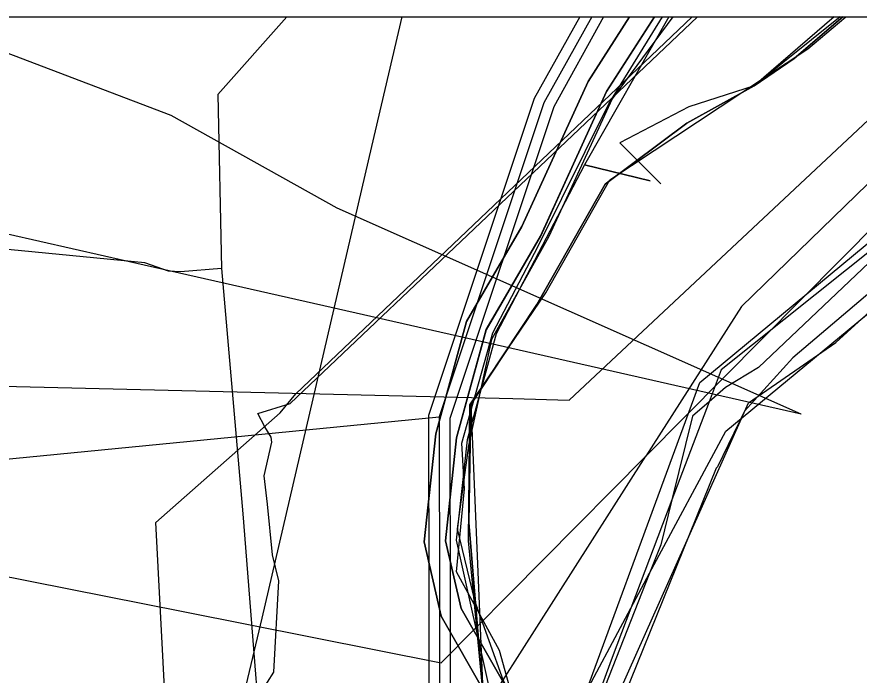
# Model space of a CAD drawing. Extents: x -600309 to -598967, y -1161267 to -1160292.
# Drawn here: x -599156.7 to -599144.72, y -1160301.71 to -1160292.35 of the extents above; entities that cross this region are included whole.
import ezdxf

# ---------------------------------------------------------------- set-up
doc = ezdxf.new("R2010")
doc.units = 0
for name, color, linetype in [('Vrstva 12', 7, 'Continuous'), ('Vrstva 13', 7, 'Continuous'), ('Vrstva 16', 7, 'Continuous'), ('Vrstva 42', 7, 'Continuous'), ('Vrstva 43', 7, 'Continuous'), ('Vrstva 44', 7, 'Continuous'), ('Vrstva 45', 7, 'Continuous'), ('Vrstva 48', 7, 'Continuous'), ('Vrstva 54', 7, 'Continuous'), ('Vrstva 55', 7, 'Continuous'), ('Vrstva 58', 7, 'Continuous'), ('Vrstva 63', 7, 'Continuous'), ('Vrstva 9', 7, 'Continuous')]:
    doc.layers.add(name, color=color, linetype=linetype)

msp = doc.modelspace()

# ---------------------------------------------------------------- linework, layer by layer
at = {"layer": 'Vrstva 12'}
msp.add_line((-599144.949, -1160292.347), (-599145.64, -1160292.94), dxfattribs=at)
msp.add_lwpolyline([(-599145.64, -1160292.94), (-599146.21, -1160293.33), (-599147.17, -1160293.86), (-599148.33, -1160294.73), (-599149.3, -1160296.44), (-599150.24, -1160297.86), (-599150.27, -1160299.54), (-599150.07, -1160301.95)], dxfattribs=at)
at = {"layer": 'Vrstva 13'}
for p, q in [((-599141.56, -1160292.347), (-599147.75, -1160298.6)), ((-599154.876, -1160295.849), (-599164.277, -1160294.926)), ((-599153.787, -1160295.927), (-599154.37, -1160295.974))]:
    msp.add_line(p, q, dxfattribs=at)
for points in [[(-599172.34, -1160297.23), (-599169.84, -1160297.29), (-599149.64, -1160297.78), (-599148.84, -1160297.8), (-599143.019, -1160292.347)], [(-599152.854, -1160292.347), (-599153.838, -1160293.451), (-599153.787, -1160295.927)], [(-599142.146, -1160292.347), (-599146.39, -1160296.47), (-599147.75, -1160298.6)], [(-599154.37, -1160295.974), (-599154.538, -1160295.965), (-599154.877, -1160295.847)], [(-599153.787, -1160295.927), (-599153.482, -1160299.417), (-599153.105, -1160304.16), (-599153.022, -1160304.852), (-599151.992, -1160313.802), (-599151.646, -1160317.07), (-599150.999, -1160323.182), (-599149.825, -1160335.213), (-599149.473, -1160338.732), (-599148.636, -1160347.089), (-599147.954, -1160353.159), (-599147.238, -1160360.509), (-599146.807, -1160364.97), (-599146.176, -1160371.033), (-599145.433, -1160378.125), (-599143.657, -1160395.093), (-599143.103, -1160401.117), (-599142.921, -1160402.361), (-599142.679, -1160404.01), (-599144.473, -1160407.034), (-599142.877, -1160426.561)], [(-599172.34, -1160297.23), (-599168.99, -1160297.9), (-599154.33, -1160300.81), (-599150.66, -1160301.54), (-599147.75, -1160298.6)], [(-599164.66, -1160305.6), (-599163.63, -1160303.85), (-599151.9, -1160302.75), (-599150.3, -1160302.6), (-599147.75, -1160298.6)]]:
    msp.add_lwpolyline(points, dxfattribs=at)
at = {"layer": 'Vrstva 16'}
msp.add_lwpolyline([(-599147.21, -1160376.02), (-599147.47, -1160373.8), (-599149.64, -1160353.99), (-599149.67, -1160353.23), (-599149.85, -1160352.21), (-599151.43, -1160337.13), (-599151.65, -1160336.05), (-599151.74, -1160335.16), (-599153.59, -1160319.43), (-599153.65, -1160318.42), (-599153.76, -1160317.81), (-599154.72, -1160299.54), (-599152.95, -1160297.98), (-599152.73, -1160297.71), (-599147.093, -1160292.347)], dxfattribs=at)
at = {"layer": 'Vrstva 42'}
for points in [[(-599202.822, -1160292.347), (-599202.893, -1160293.295), (-599202.246, -1160294.415), (-599200.679, -1160295.157), (-599188.769, -1160296.039), (-599176.275, -1160296.639), (-599169.483, -1160298.622), (-599165.903, -1160302.599), (-599162.666, -1160305.164), (-599151.493, -1160304.213), (-599149.346, -1160304.285), (-599149.461, -1160302.812), (-599149.752, -1160301.86), (-599150.378, -1160300.765), (-599150.598, -1160299.801), (-599150.442, -1160298.338), (-599150.02, -1160296.798), (-599149.246, -1160295.469), (-599148.308, -1160293.412), (-599147.626, -1160292.347)], [(-599202.822, -1160292.347), (-599202.893, -1160293.295), (-599202.246, -1160294.415), (-599200.679, -1160295.157), (-599188.769, -1160296.039), (-599176.275, -1160296.639), (-599169.483, -1160298.622), (-599165.903, -1160302.599), (-599162.666, -1160305.164), (-599151.493, -1160304.213), (-599149.346, -1160304.285), (-599149.461, -1160302.812), (-599149.752, -1160301.86), (-599150.378, -1160300.765), (-599150.598, -1160299.801), (-599150.442, -1160298.338), (-599150.02, -1160296.798), (-599149.246, -1160295.469), (-599148.308, -1160293.412), (-599147.626, -1160292.347)], [(-599202.822, -1160292.347), (-599202.893, -1160293.295), (-599202.246, -1160294.415), (-599200.679, -1160295.157), (-599188.769, -1160296.039), (-599176.275, -1160296.639), (-599169.483, -1160298.622), (-599165.903, -1160302.599), (-599162.666, -1160305.164), (-599151.493, -1160304.213), (-599149.346, -1160304.285), (-599149.461, -1160302.812), (-599149.752, -1160301.86), (-599150.378, -1160300.765), (-599150.598, -1160299.801), (-599150.442, -1160298.338), (-599150.02, -1160296.798), (-599149.246, -1160295.469), (-599148.308, -1160293.412), (-599147.626, -1160292.347)], [(-599202.521, -1160292.347), (-599202.587, -1160293.225), (-599202.033, -1160294.184), (-599200.601, -1160294.862), (-599188.751, -1160295.74), (-599176.225, -1160296.341), (-599169.317, -1160298.358), (-599165.697, -1160302.38), (-599162.573, -1160304.855), (-599151.501, -1160303.913), (-599149.671, -1160303.974), (-599149.758, -1160302.868), (-599150.029, -1160301.98), (-599150.661, -1160300.875), (-599150.902, -1160299.819), (-599150.738, -1160298.282), (-599150.299, -1160296.681), (-599149.513, -1160295.331), (-599148.572, -1160293.268), (-599147.982, -1160292.347)], [(-599202.521, -1160292.347), (-599202.587, -1160293.225), (-599202.033, -1160294.184), (-599200.601, -1160294.862), (-599188.751, -1160295.74), (-599176.225, -1160296.341), (-599169.317, -1160298.358), (-599165.697, -1160302.38), (-599162.573, -1160304.855), (-599151.501, -1160303.913), (-599149.671, -1160303.974), (-599149.758, -1160302.868), (-599150.029, -1160301.98), (-599150.661, -1160300.875), (-599150.902, -1160299.819), (-599150.738, -1160298.282), (-599150.299, -1160296.681), (-599149.513, -1160295.331), (-599148.572, -1160293.268), (-599147.982, -1160292.347)], [(-599163.74, -1160303.6), (-599151.26, -1160302.62), (-599149.73, -1160301.93), (-599148.11, -1160301.92), (-599146.29, -1160297.84), (-599145.05, -1160296.98), (-599140.05, -1160292.42), (-599139.978, -1160292.347)], [(-599147.909, -1160335.706), (-599148.116, -1160333.305), (-599148.299, -1160330.954), (-599148.889, -1160325.685), (-599149.299, -1160321.324), (-599149.739, -1160316.705), (-599150.109, -1160313.065), (-599150.419, -1160310.123), (-599150.541, -1160308.353), (-599150.307, -1160306.898), (-599149.897, -1160305.408), (-599149.671, -1160303.974), (-599149.758, -1160302.868), (-599150.029, -1160301.98), (-599150.661, -1160300.875), (-599150.902, -1160299.819), (-599150.738, -1160298.282), (-599150.299, -1160296.681), (-599149.513, -1160295.331), (-599148.572, -1160293.268), (-599147.982, -1160292.347)], [(-599147.909, -1160335.706), (-599148.116, -1160333.305), (-599148.299, -1160330.954), (-599148.889, -1160325.685), (-599149.299, -1160321.324), (-599149.739, -1160316.705), (-599150.109, -1160313.065), (-599150.419, -1160310.123), (-599150.541, -1160308.353), (-599150.307, -1160306.898), (-599149.897, -1160305.408), (-599149.671, -1160303.974), (-599149.758, -1160302.868), (-599150.029, -1160301.98), (-599150.661, -1160300.875), (-599150.902, -1160299.819), (-599150.738, -1160298.282), (-599150.299, -1160296.681), (-599149.513, -1160295.331), (-599148.572, -1160293.268), (-599147.982, -1160292.347)], [(-599147.982, -1160292.347), (-599148.572, -1160293.268), (-599149.513, -1160295.331), (-599150.299, -1160296.681), (-599150.738, -1160298.282), (-599150.902, -1160299.819), (-599150.661, -1160300.875), (-599150.029, -1160301.98), (-599149.758, -1160302.868), (-599149.671, -1160303.974), (-599149.897, -1160305.408), (-599150.307, -1160306.898), (-599150.541, -1160308.353), (-599150.419, -1160310.123), (-599150.109, -1160313.065), (-599149.739, -1160316.705), (-599149.299, -1160321.324), (-599148.889, -1160325.685), (-599148.299, -1160330.954), (-599148.116, -1160333.305), (-599147.909, -1160335.706)], [(-599147.982, -1160292.347), (-599148.572, -1160293.268), (-599149.513, -1160295.331), (-599150.299, -1160296.681), (-599150.738, -1160298.282), (-599150.902, -1160299.819), (-599150.661, -1160300.875), (-599150.029, -1160301.98), (-599149.758, -1160302.868), (-599149.671, -1160303.974), (-599149.897, -1160305.408), (-599150.307, -1160306.898), (-599150.541, -1160308.353), (-599150.419, -1160310.123), (-599150.109, -1160313.065), (-599149.739, -1160316.705), (-599149.299, -1160321.324), (-599148.889, -1160325.685), (-599148.299, -1160330.954), (-599148.116, -1160333.305), (-599147.909, -1160335.706)], [(-599147.611, -1160335.674), (-599147.818, -1160333.281), (-599148.001, -1160330.926), (-599148.591, -1160325.655), (-599149.001, -1160321.296), (-599149.441, -1160316.675), (-599149.811, -1160313.035), (-599150.121, -1160310.097), (-599150.239, -1160308.367), (-599150.013, -1160306.962), (-599149.603, -1160305.472), (-599149.369, -1160303.986), (-599149.462, -1160302.812), (-599149.751, -1160301.86), (-599150.379, -1160300.765), (-599150.598, -1160299.801), (-599150.442, -1160298.338), (-599150.021, -1160296.799), (-599149.247, -1160295.469), (-599148.308, -1160293.412), (-599147.626, -1160292.347)], [(-599147.611, -1160335.674), (-599147.818, -1160333.281), (-599148.001, -1160330.926), (-599148.591, -1160325.655), (-599149.001, -1160321.296), (-599149.441, -1160316.675), (-599149.811, -1160313.035), (-599150.121, -1160310.097), (-599150.239, -1160308.367), (-599150.013, -1160306.962), (-599149.603, -1160305.472), (-599149.369, -1160303.986), (-599149.462, -1160302.812), (-599149.751, -1160301.86), (-599150.379, -1160300.765), (-599150.598, -1160299.801), (-599150.442, -1160298.338), (-599150.021, -1160296.799), (-599149.247, -1160295.469), (-599148.308, -1160293.412), (-599147.626, -1160292.347)], [(-599147.611, -1160335.674), (-599147.818, -1160333.281), (-599148.001, -1160330.926), (-599148.591, -1160325.655), (-599149.001, -1160321.296), (-599149.441, -1160316.675), (-599149.811, -1160313.035), (-599150.121, -1160310.097), (-599150.239, -1160308.367), (-599150.013, -1160306.962), (-599149.603, -1160305.472), (-599149.369, -1160303.986), (-599149.462, -1160302.812), (-599149.751, -1160301.86), (-599150.379, -1160300.765), (-599150.598, -1160299.801), (-599150.442, -1160298.338), (-599150.021, -1160296.799), (-599149.247, -1160295.469), (-599148.308, -1160293.412), (-599147.626, -1160292.347)], [(-599147.611, -1160335.674), (-599147.818, -1160333.281), (-599148.001, -1160330.926), (-599148.591, -1160325.655), (-599149.001, -1160321.296), (-599149.441, -1160316.675), (-599149.811, -1160313.035), (-599150.121, -1160310.097), (-599150.239, -1160308.367), (-599150.013, -1160306.962), (-599149.603, -1160305.472), (-599149.369, -1160303.986), (-599149.462, -1160302.812), (-599149.751, -1160301.86), (-599150.379, -1160300.765), (-599150.598, -1160299.801), (-599150.442, -1160298.338), (-599150.021, -1160296.799), (-599149.247, -1160295.469), (-599148.308, -1160293.412), (-599147.626, -1160292.347)], [(-599147.626, -1160292.347), (-599148.308, -1160293.412), (-599149.247, -1160295.469), (-599150.021, -1160296.799), (-599150.442, -1160298.338), (-599150.598, -1160299.801), (-599150.379, -1160300.765), (-599149.751, -1160301.86), (-599149.462, -1160302.812), (-599149.369, -1160303.986), (-599149.603, -1160305.472), (-599150.013, -1160306.962), (-599150.239, -1160308.367), (-599150.121, -1160310.097), (-599149.811, -1160313.035), (-599149.441, -1160316.675), (-599149.001, -1160321.296), (-599148.591, -1160325.655), (-599148.001, -1160330.926), (-599147.818, -1160333.281), (-599147.611, -1160335.674)], [(-599147.626, -1160292.347), (-599148.308, -1160293.412), (-599149.247, -1160295.469), (-599150.021, -1160296.799), (-599150.442, -1160298.338), (-599150.598, -1160299.801), (-599150.379, -1160300.765), (-599149.751, -1160301.86), (-599149.462, -1160302.812), (-599149.369, -1160303.986), (-599149.603, -1160305.472), (-599150.013, -1160306.962), (-599150.239, -1160308.367), (-599150.121, -1160310.097), (-599149.811, -1160313.035), (-599149.441, -1160316.675), (-599149.001, -1160321.296), (-599148.591, -1160325.655), (-599148.001, -1160330.926), (-599147.818, -1160333.281), (-599147.611, -1160335.674)], [(-599128.152, -1160492.134), (-599129.551, -1160481.92), (-599137.125, -1160434.955), (-599135.957, -1160431.901), (-599137.933, -1160427.949), (-599138.921, -1160417.351), (-599140.268, -1160401.453), (-599144.131, -1160366.155), (-599148.86, -1160321), (-599150.148, -1160308.582), (-599149.609, -1160305.888), (-599149.325, -1160304.719), (-599149.325, -1160303.167), (-599149.831, -1160301.362), (-599150.444, -1160300.243), (-599150.328, -1160299.062), (-599150.366, -1160298.411), (-599149.928, -1160296.845), (-599149.28, -1160295.612), (-599148.278, -1160293.586), (-599147.515, -1160292.347)], [(-599150.299, -1160296.681), (-599149.513, -1160295.331), (-599148.572, -1160293.268), (-599147.982, -1160292.347)], [(-599150.299, -1160296.681), (-599149.513, -1160295.331), (-599148.572, -1160293.268), (-599147.982, -1160292.347)], [(-599140.785, -1160292.347), (-599142.776, -1160294.251), (-599143.56, -1160294.878), (-599146.681, -1160297.372), (-599146.852, -1160297.824), (-599147.38, -1160299.22), (-599147.962, -1160300.761), (-599148.228, -1160301.465), (-599148.659, -1160302.638), (-599148.923, -1160303.356), (-599147.307, -1160316.865)], [(-599140.901, -1160292.347), (-599143.56, -1160294.878), (-599146.147, -1160297.339), (-599146.617, -1160297.619), (-599146.852, -1160297.824), (-599147.087, -1160298.029), (-599147.38, -1160299.22), (-599147.537, -1160299.859), (-599147.697, -1160300.265), (-599148.647, -1160302.679), (-599148.651, -1160302.72), (-599148.737, -1160303.549), (-599147.367, -1160315.439), (-599146.987, -1160320.059), (-599146.987, -1160320.102), (-599146.987, -1160320.689), (-599146.417, -1160327.209), (-599145.619, -1160334.181), (-599145.676, -1160334.564), (-599145.446, -1160336.115)], [(-599145.301, -1160334.738), (-599145.654, -1160330.878), (-599146.299, -1160325.04), (-599146.504, -1160323.19), (-599146.705, -1160321.367), (-599146.052, -1160321.184), (-599146.072, -1160321.036), (-599146.093, -1160320.823), (-599146.64, -1160320.812), (-599146.766, -1160320.809), (-599146.802, -1160320.483), (-599147.37, -1160315.384), (-599148.651, -1160302.72), (-599148.659, -1160302.638), (-599148.708, -1160302.155), (-599147.962, -1160300.761), (-599147.697, -1160300.265), (-599146.613, -1160298.241), (-599144.118, -1160296.181), (-599141.129, -1160293.456)], [(-599143.659, -1160376.326), (-599144.719, -1160366.306), (-599145.619, -1160358.245), (-599146.469, -1160348.087), (-599147.369, -1160339.998), (-599147.909, -1160335.706), (-599148.116, -1160333.305), (-599148.299, -1160330.954), (-599148.889, -1160325.685), (-599149.299, -1160321.324), (-599149.739, -1160316.705), (-599150.109, -1160313.065), (-599150.419, -1160310.123), (-599150.541, -1160308.353), (-599150.307, -1160306.898), (-599149.897, -1160305.408), (-599149.671, -1160303.974), (-599149.758, -1160302.868), (-599150.029, -1160301.98), (-599150.661, -1160300.875), (-599150.902, -1160299.819), (-599150.738, -1160298.282), (-599150.299, -1160296.681)], [(-599143.659, -1160376.326), (-599144.719, -1160366.306), (-599145.619, -1160358.245), (-599146.469, -1160348.087), (-599147.369, -1160339.998), (-599147.909, -1160335.706), (-599148.116, -1160333.305), (-599148.299, -1160330.954), (-599148.889, -1160325.685), (-599149.299, -1160321.324), (-599149.739, -1160316.705), (-599150.109, -1160313.065), (-599150.419, -1160310.123), (-599150.541, -1160308.353), (-599150.307, -1160306.898), (-599149.897, -1160305.408), (-599149.671, -1160303.974), (-599149.758, -1160302.868), (-599150.029, -1160301.98), (-599150.661, -1160300.875), (-599150.902, -1160299.819), (-599150.738, -1160298.282), (-599150.299, -1160296.681)]]:
    msp.add_lwpolyline(points, dxfattribs=at)
at = {"layer": 'Vrstva 43'}
msp.add_lwpolyline([(-599151.26, -1160302.62), (-599149.73, -1160301.93), (-599148.11, -1160301.92), (-599146.29, -1160297.84), (-599145.05, -1160296.98), (-599140.05, -1160292.42), (-599140.137, -1160292.347)], dxfattribs=at)
at = {"layer": 'Vrstva 44'}
for points in [[(-599143.504, -1160361.058), (-599143.693, -1160357.556), (-599143.96, -1160353.764), (-599145.493, -1160338.003), (-599147.647, -1160317.762), (-599149.065, -1160303.213), (-599146.983, -1160297.549), (-599141.785, -1160293.237), (-599140.836, -1160292.347)], [(-599140.272, -1160292.347), (-599143.53, -1160295.39), (-599145.66, -1160297.2), (-599146.35, -1160297.96), (-599146.73, -1160298.75), (-599146.75, -1160298.77), (-599148.07, -1160302.03), (-599148.46, -1160303.4), (-599148.46, -1160303.89), (-599147.91, -1160309.2), (-599147.27, -1160314.26), (-599146.6, -1160321.48), (-599146.07, -1160327.58), (-599144.89, -1160339.7), (-599144.41, -1160345.21), (-599143.65, -1160352.83), (-599142.87, -1160360), (-599142.13, -1160365.64)]]:
    msp.add_lwpolyline(points, dxfattribs=at)
at = {"layer": 'Vrstva 45'}
for points in [[(-599148.351, -1160292.347), (-599149.06, -1160293.63), (-599150.54, -1160298.06), (-599150.53, -1160303.58), (-599163, -1160304.59), (-599165.18, -1160302.38), (-599165.51, -1160301.24), (-599166.27, -1160300.06), (-599169.94, -1160297.94), (-599172.03, -1160297.46), (-599176.92, -1160296.63), (-599185.32, -1160295.81), (-599190.48, -1160295.37), (-599202.13, -1160294.6), (-599203.25, -1160294.11), (-599202.856, -1160292.347)], [(-599148.691, -1160292.347), (-599149.34, -1160293.51), (-599150.84, -1160298.02), (-599150.83, -1160303.31), (-599162.88, -1160304.28), (-599164.92, -1160302.22), (-599165.23, -1160301.12), (-599166.06, -1160299.84), (-599169.83, -1160297.66), (-599171.97, -1160297.16), (-599176.88, -1160296.33), (-599185.29, -1160295.51), (-599190.46, -1160295.07), (-599202.05, -1160294.3), (-599202.91, -1160293.93), (-599202.553, -1160292.347)], [(-599148.519, -1160292.347), (-599149.2, -1160293.57), (-599150.69, -1160298.04), (-599150.68, -1160303.45), (-599162.94, -1160304.43), (-599165.05, -1160302.3), (-599165.36, -1160301.11)], [(-599165.37, -1160301.19), (-599165.73, -1160299.51), (-599150.69, -1160298.04)]]:
    msp.add_lwpolyline(points, dxfattribs=at)
at = {"layer": 'Vrstva 48'}
for points in [[(-599153.27, -1160297.99), (-599152.81, -1160297.85), (-599147.014, -1160292.347)], [(-599185.63, -1160299.1), (-599185.457, -1160299.243), (-599185.373, -1160299.25), (-599185.07, -1160299.29), (-599184.94, -1160297.93), (-599180.81, -1160298.25), (-599175.69, -1160298.68), (-599171.14, -1160299.07), (-599169.79, -1160300.5), (-599168.42, -1160302.15), (-599165.69, -1160302.48), (-599164.52, -1160302.63), (-599163.83, -1160302.88), (-599163.44, -1160302.72), (-599153.31, -1160302.1), (-599153.04, -1160301.67), (-599152.97, -1160300.37), (-599153.06, -1160300), (-599153.13, -1160299.28), (-599153.18, -1160298.88), (-599153.07, -1160298.4), (-599153.08, -1160298.33)], [(-599153.08, -1160298.33), (-599153.171, -1160298.181), (-599153.27, -1160297.99)]]:
    msp.add_lwpolyline(points, dxfattribs=at)
at = {"layer": 'Vrstva 54'}
for points in [[(-599154.5, -1160293.75), (-599157.92, -1160292.45)], [(-599152.14, -1160295.07), (-599154.5, -1160293.75)], [(-599154.53, -1160295.96), (-599158.67, -1160295.02)], [(-599145.54, -1160298), (-599152.14, -1160295.07)], [(-599152.33, -1160296.46), (-599154.53, -1160295.96)], [(-599145.54, -1160298), (-599152.33, -1160296.46)]]:
    msp.add_lwpolyline(points, dxfattribs=at)
at = {"layer": 'Vrstva 55'}
for points in [[(-599147.424, -1160292.347), (-599148.623, -1160294.452), (-599147.69, -1160294.68), (-599148.623, -1160294.452), (-599149.881, -1160296.857), (-599150.294, -1160298.366), (-599150.446, -1160299.792), (-599149.959, -1160301.988), (-599149.778, -1160304.106), (-599150.386, -1160306.815), (-599150.585, -1160308.371), (-599150.458, -1160310.131), (-599149.896, -1160313.002), (-599149.291, -1160316.661), (-599149.179, -1160317.836), (-599146.663, -1160317.692)], [(-599145.074, -1160292.347), (-599146.21, -1160293.33), (-599147.14, -1160293.63), (-599148.12, -1160294.14), (-599147.538, -1160294.724)]]:
    msp.add_lwpolyline(points, dxfattribs=at)
at = {"layer": 'Vrstva 58'}
msp.add_line((-599144.949, -1160292.347), (-599145.64, -1160292.94), dxfattribs=at)
for points in [[(-599144.987, -1160292.347), (-599146.21, -1160293.33), (-599147.17, -1160293.86), (-599148.33, -1160294.73), (-599149.3, -1160296.44), (-599150.24, -1160297.861), (-599150.07, -1160301.95), (-599150.81, -1160302.86)], [(-599150.81, -1160302.86), (-599150.071, -1160301.944), (-599150.272, -1160299.804), (-599150.254, -1160297.866), (-599149.175, -1160296.276), (-599148.261, -1160294.667), (-599145.447, -1160292.802), (-599144.907, -1160292.347)], [(-599150.81, -1160302.86), (-599150.07, -1160301.94), (-599150.27, -1160299.54), (-599150.24, -1160297.86), (-599149.3, -1160296.44), (-599148.33, -1160294.73), (-599147.17, -1160293.86), (-599146.21, -1160293.33), (-599145.64, -1160292.94), (-599144.949, -1160292.347)], [(-599147.365, -1160292.347), (-599148.232, -1160293.514), (-599149.129, -1160295.471), (-599149.945, -1160296.939), (-599150.271, -1160298.448), (-599150.434, -1160299.631), (-599150.189, -1160300.65), (-599149.781, -1160301.792), (-599149.292, -1160302.73), (-599149.414, -1160304.034), (-599150.148, -1160308.235), (-599147.783, -1160330.825), (-599147.376, -1160335.555), (-599145.908, -1160347.911), (-599145.255, -1160355.332), (-599142.278, -1160382.939), (-599140.81, -1160398.964), (-599140.362, -1160400.962), (-599138.935, -1160417.273), (-599137.875, -1160427.957), (-599136.08, -1160431.912), (-599137.263, -1160435.011), (-599135.55, -1160444.594), (-599131.472, -1160470.651)], [(-599145.64, -1160292.94), (-599146.21, -1160293.33), (-599147.17, -1160293.86), (-599148.33, -1160294.73), (-599149.3, -1160296.44), (-599150.24, -1160297.86), (-599150.27, -1160299.54), (-599150.07, -1160301.95)]]:
    msp.add_lwpolyline(points, dxfattribs=at)
at = {"layer": 'Vrstva 63'}
msp.add_lwpolyline([(-600308.541, -1160292.347), (-598967.108, -1160292.347), (-598967.108, -1161267.031), (-600308.541, -1161267.031)], close=True, dxfattribs=at)
at = {"layer": 'Vrstva 9'}
msp.add_lwpolyline([(-599156.326, -1160313.617), (-599155.371, -1160309.927), (-599153.531, -1160302.285), (-599153.452, -1160301.944), (-599153.209, -1160300.902), (-599151.646, -1160294.191), (-599151.216, -1160292.347)], dxfattribs=at)

doc.saveas('drawing.dxf')
